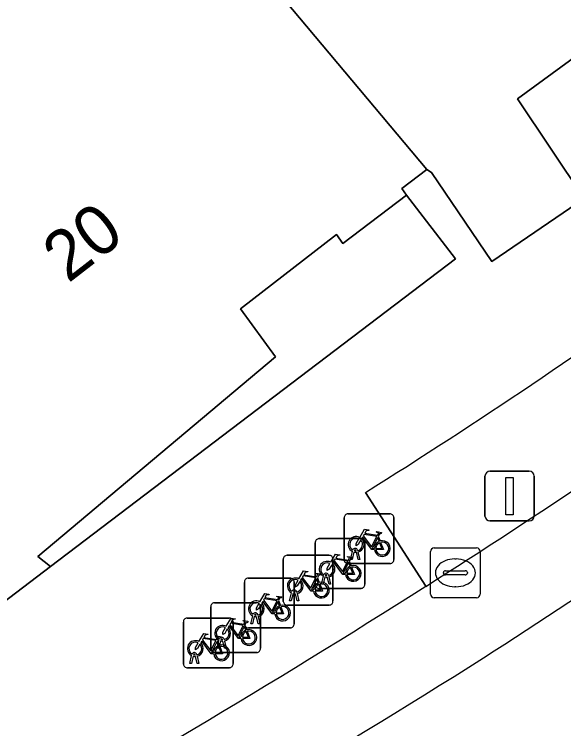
# Model space of a CAD drawing. Extents: x 160663 to 161506, y 382245 to 383291.
# Drawn here: x 161250.28 to 161261.34, y 383013.07 to 383027.43 of the extents above; entities that cross this region are included whole.
import ezdxf

# ---------------------------------------------------------------- set-up
doc = ezdxf.new("R2010")
doc.units = 0
for name, color, linetype in [('IMGEO_Fietsenrek', 7, 'Continuous'), ('IMGEO_Groenvoorziening', 7, 'Continuous'), ('IMGEO_Kolk', 7, 'Continuous'), ('IMGEO_Lichtmast', 7, 'Continuous'), ('IMGEO_Pand', 7, 'Continuous'), ('IMGEO_Pand_nummerreeks', 7, 'Continuous'), ('IMGEO_Pand_overbouw', 7, 'Continuous'), ('IMGEO_Rijbaan_lokaal_gesloten', 7, 'Continuous'), ('IMGEO_Voetpad_open', 7, 'Continuous')]:
    doc.layers.add(name, color=color, linetype=linetype)

msp = doc.modelspace()

# ---------------------------------------------------------------- linework, layer by layer
at = {"layer": 'IMGEO_Fietsenrek'}
for p, q in [((161256.993, 383017.388), (161257.834, 383017.388)), ((161257.834, 383017.388), (161256.993, 383017.388)), ((161256.918, 383016.463), (161256.918, 383017.304)), ((161256.918, 383017.304), (161256.918, 383016.463)), ((161257.918, 383017.313), (161257.918, 383016.472)), ((161257.918, 383016.472), (161257.918, 383017.313)), ((161256.409, 383016.889), (161257.25, 383016.889)), ((161257.25, 383016.889), (161256.409, 383016.889)), ((161257.334, 383016.814), (161257.334, 383015.973)), ((161257.334, 383015.973), (161257.334, 383016.814)), ((161257.605, 383016.937), (161257.641, 383016.842)), ((161256.334, 383015.964), (161256.334, 383016.805)), ((161256.334, 383016.805), (161256.334, 383015.964)), ((161255.768, 383016.554), (161256.609, 383016.554)), ((161256.609, 383016.554), (161255.768, 383016.554)), ((161257.045, 383016.472), (161257.084, 383016.632)), ((161257.114, 383016.62), (161257.079, 383016.472)), ((161257.156, 383016.644), (161257.155, 383016.648)), ((161257.197, 383016.472), (161257.163, 383016.614)), ((161257.187, 383016.655), (161257.188, 383016.648)), ((161257.195, 383016.618), (161257.23, 383016.472)), ((161255.693, 383015.629), (161255.693, 383016.47)), ((161255.693, 383016.47), (161255.693, 383015.629)), ((161256.693, 383016.479), (161256.693, 383015.638)), ((161256.693, 383015.638), (161256.693, 383016.479)), ((161257.843, 383016.388), (161257.002, 383016.388)), ((161257.002, 383016.388), (161257.843, 383016.388)), ((161257.021, 383016.438), (161257.057, 383016.343)), ((161257.079, 383016.472), (161257.045, 383016.472)), ((161257.23, 383016.472), (161257.197, 383016.472)), ((161254.986, 383016.094), (161255.827, 383016.094)), ((161255.827, 383016.094), (161254.986, 383016.094)), ((161256.38, 383016.103), (161256.416, 383016.008)), ((161256.461, 383015.973), (161256.5, 383016.133)), ((161256.53, 383016.121), (161256.495, 383015.973)), ((161256.572, 383016.145), (161256.571, 383016.149)), ((161256.613, 383015.973), (161256.579, 383016.115)), ((161256.603, 383016.156), (161256.604, 383016.149)), ((161256.611, 383016.119), (161256.646, 383015.973)), ((161254.911, 383015.169), (161254.911, 383016.01)), ((161254.911, 383016.01), (161254.911, 383015.169)), ((161255.911, 383016.019), (161255.911, 383015.178)), ((161255.911, 383015.178), (161255.911, 383016.019)), ((161256.495, 383015.973), (161256.461, 383015.973)), ((161256.646, 383015.973), (161256.613, 383015.973)), ((161255.931, 383015.81), (161255.93, 383015.814)), ((161255.962, 383015.821), (161255.963, 383015.814)), ((161257.259, 383015.889), (161256.418, 383015.889)), ((161256.418, 383015.889), (161257.259, 383015.889)), ((161255.82, 383015.638), (161255.859, 383015.798)), ((161255.889, 383015.786), (161255.854, 383015.638)), ((161255.972, 383015.638), (161255.938, 383015.78)), ((161255.97, 383015.784), (161256.005, 383015.638)), ((161254.233, 383014.676), (161254.233, 383015.517)), ((161254.233, 383015.517), (161254.233, 383014.676)), ((161254.308, 383015.601), (161255.149, 383015.601)), ((161255.149, 383015.601), (161254.308, 383015.601)), ((161255.233, 383015.526), (161255.233, 383014.685)), ((161255.233, 383014.685), (161255.233, 383015.526)), ((161255.598, 383015.643), (161255.634, 383015.548)), ((161256.618, 383015.554), (161255.777, 383015.554)), ((161255.777, 383015.554), (161256.618, 383015.554)), ((161255.854, 383015.638), (161255.82, 383015.638)), ((161256.005, 383015.638), (161255.972, 383015.638)), ((161253.758, 383015.294), (161254.599, 383015.294)), ((161254.599, 383015.294), (161253.758, 383015.294)), ((161255.038, 383015.178), (161255.077, 383015.338)), ((161255.107, 383015.326), (161255.072, 383015.178)), ((161255.149, 383015.35), (161255.148, 383015.354)), ((161255.19, 383015.178), (161255.156, 383015.32)), ((161255.18, 383015.361), (161255.181, 383015.354)), ((161255.188, 383015.324), (161255.223, 383015.178)), ((161253.683, 383014.369), (161253.683, 383015.21)), ((161253.683, 383015.21), (161253.683, 383014.369)), ((161254.683, 383015.219), (161254.683, 383014.378)), ((161254.683, 383014.378), (161254.683, 383015.219)), ((161254.92, 383015.15), (161254.956, 383015.055)), ((161255.836, 383015.094), (161254.995, 383015.094)), ((161254.995, 383015.094), (161255.836, 383015.094)), ((161255.072, 383015.178), (161255.038, 383015.178)), ((161255.223, 383015.178), (161255.19, 383015.178)), ((161254.36, 383014.685), (161254.399, 383014.845)), ((161254.37, 383014.843), (161254.406, 383014.748)), ((161254.429, 383014.833), (161254.394, 383014.685)), ((161254.471, 383014.857), (161254.47, 383014.861)), ((161254.512, 383014.685), (161254.478, 383014.827)), ((161254.502, 383014.868), (161254.503, 383014.861)), ((161254.51, 383014.831), (161254.545, 383014.685)), ((161254.394, 383014.685), (161254.36, 383014.685)), ((161254.545, 383014.685), (161254.512, 383014.685)), ((161253.81, 383014.378), (161253.849, 383014.538)), ((161253.879, 383014.526), (161253.844, 383014.378)), ((161253.921, 383014.55), (161253.92, 383014.554)), ((161253.962, 383014.378), (161253.928, 383014.52)), ((161253.952, 383014.561), (161253.953, 383014.554)), ((161253.96, 383014.524), (161253.995, 383014.378)), ((161255.158, 383014.601), (161254.317, 383014.601)), ((161254.317, 383014.601), (161255.158, 383014.601)), ((161253.844, 383014.378), (161253.81, 383014.378)), ((161253.995, 383014.378), (161253.962, 383014.378)), ((161254.608, 383014.294), (161253.767, 383014.294)), ((161253.767, 383014.294), (161254.608, 383014.294))]:
    msp.add_line(p, q, dxfattribs=at)
for points in [[(161257.231, 383016.914), (161257.326, 383017.078), (161257.412, 383017.064), (161257.414, 383017.055), (161257.358, 383017.044), (161257.331, 383016.999), (161257.587, 383016.958)], [(161257.574, 383016.933), (161257.317, 383016.974), (161257.3, 383016.945), (161257.467, 383016.725), (161257.574, 383016.933)], [(161257.587, 383016.958), (161257.612, 383017.007), (161257.606, 383017.011), (161257.583, 383017.015), (161257.571, 383017.022), (161257.57, 383017.025), (161257.572, 383017.03), (161257.667, 383017.015), (161257.669, 383017.005), (161257.659, 383016.992), (161257.647, 383016.986), (161257.633, 383016.992), (161257.605, 383016.937)], [(161257.252, 383016.862), (161257.2, 383016.772), (161257.16, 383016.747), (161257.161, 383016.794), (161257.216, 383016.888)], [(161257.527, 383016.67), (161257.477, 383016.67), (161257.286, 383016.921), (161257.267, 383016.889)], [(161257.622, 383016.835), (161257.592, 383016.912), (161257.483, 383016.694), (161257.526, 383016.694)], [(161257.556, 383016.694), (161257.676, 383016.693), (161257.632, 383016.807)], [(161257.652, 383016.814), (161257.707, 383016.669), (161257.557, 383016.669)], [(161256.647, 383016.415), (161256.742, 383016.579), (161256.828, 383016.565), (161256.83, 383016.556), (161256.774, 383016.545), (161256.747, 383016.5), (161257.003, 383016.459)], [(161257.003, 383016.459), (161257.028, 383016.508), (161257.022, 383016.512), (161256.999, 383016.516), (161256.987, 383016.523), (161256.986, 383016.526), (161256.988, 383016.531), (161257.083, 383016.516), (161257.085, 383016.506), (161257.075, 383016.493), (161257.063, 383016.487), (161257.049, 383016.493), (161257.021, 383016.438)], [(161256.668, 383016.363), (161256.616, 383016.273), (161256.576, 383016.248), (161256.577, 383016.295), (161256.632, 383016.389)], [(161256.943, 383016.171), (161256.893, 383016.171), (161256.702, 383016.422), (161256.683, 383016.39)], [(161256.99, 383016.434), (161256.733, 383016.475), (161256.716, 383016.446), (161256.883, 383016.226), (161256.99, 383016.434)], [(161257.038, 383016.336), (161257.008, 383016.413), (161256.899, 383016.195), (161256.942, 383016.195)], [(161256.006, 383016.08), (161256.101, 383016.244), (161256.187, 383016.23), (161256.189, 383016.221), (161256.133, 383016.21), (161256.106, 383016.165), (161256.362, 383016.124)], [(161256.972, 383016.195), (161257.092, 383016.194), (161257.048, 383016.308)], [(161257.068, 383016.315), (161257.123, 383016.17), (161256.973, 383016.17)], [(161256.302, 383015.836), (161256.252, 383015.836), (161256.061, 383016.087), (161256.042, 383016.055)], [(161256.349, 383016.099), (161256.092, 383016.14), (161256.075, 383016.111), (161256.242, 383015.891), (161256.349, 383016.099)], [(161256.362, 383016.124), (161256.387, 383016.173), (161256.381, 383016.177), (161256.358, 383016.181), (161256.346, 383016.188), (161256.345, 383016.191), (161256.347, 383016.196), (161256.442, 383016.181), (161256.444, 383016.171), (161256.434, 383016.158), (161256.422, 383016.152), (161256.408, 383016.158), (161256.38, 383016.103)], [(161256.027, 383016.028), (161255.975, 383015.938), (161255.935, 383015.913), (161255.936, 383015.96), (161255.991, 383016.054)], [(161256.397, 383016.001), (161256.367, 383016.078), (161256.258, 383015.86), (161256.301, 383015.86)], [(161256.331, 383015.86), (161256.451, 383015.859), (161256.407, 383015.973)], [(161256.427, 383015.98), (161256.482, 383015.835), (161256.332, 383015.835)], [(161255.224, 383015.62), (161255.319, 383015.784), (161255.405, 383015.77), (161255.407, 383015.761), (161255.351, 383015.75), (161255.324, 383015.705), (161255.58, 383015.664)], [(161255.567, 383015.639), (161255.31, 383015.68), (161255.293, 383015.651), (161255.46, 383015.431), (161255.567, 383015.639)], [(161255.58, 383015.664), (161255.605, 383015.713), (161255.599, 383015.717), (161255.576, 383015.721), (161255.564, 383015.728), (161255.563, 383015.731), (161255.565, 383015.736), (161255.66, 383015.721), (161255.662, 383015.711), (161255.652, 383015.698), (161255.64, 383015.692), (161255.626, 383015.698), (161255.598, 383015.643)], [(161255.245, 383015.568), (161255.193, 383015.478), (161255.153, 383015.453), (161255.154, 383015.5), (161255.209, 383015.594)], [(161255.52, 383015.376), (161255.47, 383015.376), (161255.279, 383015.627), (161255.26, 383015.595)], [(161255.615, 383015.541), (161255.585, 383015.618), (161255.476, 383015.4), (161255.519, 383015.4)], [(161255.549, 383015.4), (161255.669, 383015.399), (161255.625, 383015.513)], [(161255.645, 383015.52), (161255.7, 383015.375), (161255.55, 383015.375)], [(161254.546, 383015.127), (161254.641, 383015.291), (161254.727, 383015.277), (161254.729, 383015.268), (161254.673, 383015.257), (161254.646, 383015.212), (161254.902, 383015.171)], [(161254.902, 383015.171), (161254.927, 383015.22), (161254.921, 383015.224), (161254.898, 383015.228), (161254.886, 383015.235), (161254.885, 383015.238), (161254.887, 383015.243), (161254.982, 383015.228), (161254.984, 383015.218), (161254.974, 383015.205), (161254.962, 383015.199), (161254.948, 383015.205), (161254.92, 383015.15)], [(161254.567, 383015.075), (161254.515, 383014.985), (161254.475, 383014.96), (161254.476, 383015.007), (161254.531, 383015.101)], [(161254.842, 383014.883), (161254.792, 383014.883), (161254.601, 383015.134), (161254.582, 383015.102)], [(161254.889, 383015.146), (161254.632, 383015.187), (161254.615, 383015.158), (161254.782, 383014.938), (161254.889, 383015.146)], [(161254.937, 383015.048), (161254.907, 383015.125), (161254.798, 383014.907), (161254.841, 383014.907)], [(161253.996, 383014.82), (161254.091, 383014.984), (161254.177, 383014.97), (161254.179, 383014.961), (161254.123, 383014.95), (161254.096, 383014.905), (161254.352, 383014.864)], [(161254.871, 383014.907), (161254.991, 383014.906), (161254.947, 383015.02)], [(161254.967, 383015.027), (161255.022, 383014.882), (161254.872, 383014.882)], [(161254.292, 383014.576), (161254.242, 383014.576), (161254.051, 383014.827), (161254.032, 383014.795)], [(161254.339, 383014.839), (161254.082, 383014.88), (161254.065, 383014.851), (161254.232, 383014.631), (161254.339, 383014.839)], [(161254.387, 383014.741), (161254.357, 383014.818), (161254.248, 383014.6), (161254.291, 383014.6)], [(161254.352, 383014.864), (161254.377, 383014.913), (161254.371, 383014.917), (161254.348, 383014.921), (161254.336, 383014.928), (161254.335, 383014.931), (161254.337, 383014.936), (161254.432, 383014.921), (161254.434, 383014.911), (161254.424, 383014.898), (161254.412, 383014.892), (161254.398, 383014.898), (161254.37, 383014.843)], [(161254.017, 383014.768), (161253.965, 383014.678), (161253.925, 383014.653), (161253.926, 383014.7), (161253.981, 383014.794)], [(161254.321, 383014.6), (161254.441, 383014.599), (161254.397, 383014.713)], [(161254.417, 383014.72), (161254.472, 383014.575), (161254.322, 383014.575)]]:
    msp.add_lwpolyline(points, dxfattribs=at)
for centre, radius, start, end in [((161256.996, 383017.31), 0.0779, 92.4484, 184.2845), ((161256.996, 383017.31), 0.0779, 92.4484, 184.2845), ((161257.84, 383017.31), 0.0779, 2.4484, 94.2845), ((161257.84, 383017.31), 0.0779, 2.4484, 94.2845), ((161256.412, 383016.811), 0.0779, 92.4484, 184.2845), ((161256.412, 383016.811), 0.0779, 92.4484, 184.2845), ((161257.158, 383016.773), 0.159, 62.6766, 242.1369), ((161257.158, 383016.773), 0.129, 63.3192, 238.903), ((161257.158, 383016.773), 0.129, 283.6043, 43.4302), ((161257.158, 383016.773), 0.159, 283.5766, 46.6042), ((161257.256, 383016.811), 0.0779, 2.4484, 94.2845), ((161257.256, 383016.811), 0.0779, 2.4484, 94.2845), ((161257.685, 383016.689), 0.159, 113.3408, 178.3217), ((161257.685, 383016.689), 0.159, 187.0065, 105.7708), ((161257.685, 383016.689), 0.129, 113.923, 177.9556), ((161257.685, 383016.689), 0.129, 188.6715, 104.5883), ((161257.138, 383016.644), 0.0499, 12.8025, 158.6934), ((161257.138, 383016.644), 0.0174, 12.8025, 163.4502), ((161255.771, 383016.476), 0.0779, 92.4484, 184.2845), ((161255.771, 383016.476), 0.0779, 92.4484, 184.2845), ((161256.615, 383016.476), 0.0779, 2.4484, 94.2845), ((161256.615, 383016.476), 0.0779, 2.4484, 94.2845), ((161257.158, 383016.773), 0.159, 253.9967, 271.7867), ((161257.158, 383016.773), 0.129, 253.415, 269.0204), ((161256.574, 383016.274), 0.159, 62.6766, 242.1369), ((161256.574, 383016.274), 0.129, 63.3192, 238.903), ((161256.574, 383016.274), 0.159, 283.5766, 46.6042), ((161256.996, 383016.466), 0.0779, 182.4484, 274.2845), ((161256.996, 383016.466), 0.0779, 182.4484, 274.2845), ((161257.84, 383016.466), 0.0779, 272.4484, 4.2845), ((161257.84, 383016.466), 0.0779, 272.4484, 4.2845), ((161256.574, 383016.274), 0.129, 283.6043, 43.4302), ((161257.101, 383016.19), 0.159, 113.3408, 178.3217), ((161257.101, 383016.19), 0.159, 187.0065, 105.7708), ((161257.101, 383016.19), 0.129, 113.923, 177.9556), ((161257.101, 383016.19), 0.129, 188.6715, 104.5883), ((161254.989, 383016.016), 0.0779, 92.4484, 184.2845), ((161254.989, 383016.016), 0.0779, 92.4484, 184.2845), ((161255.933, 383015.939), 0.159, 62.6766, 242.1369), ((161255.833, 383016.016), 0.0779, 2.4484, 94.2845), ((161255.833, 383016.016), 0.0779, 2.4484, 94.2845), ((161256.554, 383016.145), 0.0499, 12.8025, 158.6934), ((161256.574, 383016.274), 0.159, 253.9967, 271.7867), ((161256.554, 383016.145), 0.0174, 12.8025, 163.4502), ((161256.574, 383016.274), 0.129, 253.415, 269.0204), ((161255.933, 383015.939), 0.129, 63.3192, 238.903), ((161255.933, 383015.939), 0.129, 283.6043, 43.4302), ((161255.933, 383015.939), 0.159, 283.5766, 46.6042), ((161256.46, 383015.855), 0.159, 113.3408, 178.3217), ((161256.46, 383015.855), 0.159, 187.0065, 105.7708), ((161256.46, 383015.855), 0.129, 113.923, 177.9556), ((161256.46, 383015.855), 0.129, 188.6715, 104.5883), ((161256.412, 383015.967), 0.0779, 182.4484, 274.2845), ((161256.412, 383015.967), 0.0779, 182.4484, 274.2845), ((161257.256, 383015.967), 0.0779, 272.4484, 4.2845), ((161257.256, 383015.967), 0.0779, 272.4484, 4.2845), ((161255.913, 383015.81), 0.0499, 12.8025, 158.6934), ((161255.913, 383015.81), 0.0174, 12.8025, 163.4502), ((161255.933, 383015.939), 0.129, 253.415, 269.0204), ((161255.933, 383015.939), 0.159, 253.9967, 271.7867), ((161254.311, 383015.523), 0.0779, 92.4484, 184.2845), ((161254.311, 383015.523), 0.0779, 92.4484, 184.2845), ((161255.151, 383015.479), 0.159, 62.6766, 242.1369), ((161255.151, 383015.479), 0.129, 63.3192, 238.903), ((161255.155, 383015.523), 0.0779, 2.4484, 94.2845), ((161255.155, 383015.523), 0.0779, 2.4484, 94.2845), ((161255.151, 383015.479), 0.129, 283.6043, 43.4302), ((161255.151, 383015.479), 0.159, 283.5766, 46.6042), ((161255.678, 383015.395), 0.159, 113.3408, 178.3217), ((161255.678, 383015.395), 0.159, 187.0065, 105.7708), ((161255.678, 383015.395), 0.129, 113.923, 177.9556), ((161255.678, 383015.395), 0.129, 188.6715, 104.5883), ((161255.771, 383015.632), 0.0779, 182.4484, 274.2845), ((161255.771, 383015.632), 0.0779, 182.4484, 274.2845), ((161256.615, 383015.632), 0.0779, 272.4484, 4.2845), ((161256.615, 383015.632), 0.0779, 272.4484, 4.2845), ((161255.131, 383015.35), 0.0499, 12.8025, 158.6934), ((161253.761, 383015.216), 0.0779, 92.4484, 184.2845), ((161253.761, 383015.216), 0.0779, 92.4484, 184.2845), ((161254.605, 383015.216), 0.0779, 2.4484, 94.2845), ((161254.605, 383015.216), 0.0779, 2.4484, 94.2845), ((161255.151, 383015.479), 0.159, 253.9967, 271.7867), ((161255.131, 383015.35), 0.0174, 12.8025, 163.4502), ((161255.151, 383015.479), 0.129, 253.415, 269.0204), ((161254.473, 383014.986), 0.159, 62.6766, 242.1369), ((161254.473, 383014.986), 0.129, 63.3192, 238.903), ((161254.473, 383014.986), 0.159, 283.5766, 46.6042), ((161254.989, 383015.172), 0.0779, 182.4484, 274.2845), ((161254.989, 383015.172), 0.0779, 182.4484, 274.2845), ((161255.833, 383015.172), 0.0779, 272.4484, 4.2845), ((161255.833, 383015.172), 0.0779, 272.4484, 4.2845), ((161254.473, 383014.986), 0.129, 283.6043, 43.4302), ((161255, 383014.902), 0.159, 113.3408, 178.3217), ((161255, 383014.902), 0.159, 187.0065, 105.7708), ((161255, 383014.902), 0.129, 113.923, 177.9556), ((161255, 383014.902), 0.129, 188.6715, 104.5883), ((161253.923, 383014.679), 0.159, 62.6766, 242.1369), ((161253.923, 383014.679), 0.129, 63.3192, 238.903), ((161254.453, 383014.857), 0.0499, 12.8025, 158.6934), ((161254.473, 383014.986), 0.159, 253.9967, 271.7867), ((161254.453, 383014.857), 0.0174, 12.8025, 163.4502), ((161254.473, 383014.986), 0.129, 253.415, 269.0204), ((161253.923, 383014.679), 0.129, 283.6043, 43.4302), ((161253.923, 383014.679), 0.159, 283.5766, 46.6042), ((161254.311, 383014.679), 0.0779, 182.4484, 274.2845), ((161254.311, 383014.679), 0.0779, 182.4484, 274.2845), ((161254.45, 383014.595), 0.159, 113.3408, 178.3217), ((161254.45, 383014.595), 0.159, 187.0065, 105.7708), ((161254.45, 383014.595), 0.129, 113.923, 177.9556), ((161254.45, 383014.595), 0.129, 188.6715, 104.5883), ((161255.155, 383014.679), 0.0779, 272.4484, 4.2845), ((161255.155, 383014.679), 0.0779, 272.4484, 4.2845), ((161253.903, 383014.55), 0.0499, 12.8025, 158.6934), ((161253.923, 383014.679), 0.159, 253.9967, 271.7867), ((161253.903, 383014.55), 0.0174, 12.8025, 163.4502), ((161253.923, 383014.679), 0.129, 253.415, 269.0204), ((161253.761, 383014.372), 0.0779, 182.4484, 274.2845), ((161253.761, 383014.372), 0.0779, 182.4484, 274.2845), ((161254.605, 383014.372), 0.0779, 272.4484, 4.2845), ((161254.605, 383014.372), 0.0779, 272.4484, 4.2845)]:
    msp.add_arc(centre, radius, start, end, dxfattribs=at)
at = {"layer": 'IMGEO_Groenvoorziening'}
msp.add_lwpolyline([(161257.345, 383017.816), (161258.558, 383015.931)], dxfattribs=at)
for centre, radius, start, end in [((161193.391, 383120.06), 120.598, 302.02622, 309.60798), ((161187.507, 383128.289), 132.939, 302.30769, 309.29241)]:
    msp.add_arc(centre, radius, start, end, dxfattribs=at)
at = {"layer": 'IMGEO_Kolk'}
for p, q in [((161258.73, 383016.702), (161259.582, 383016.702)), ((161258.655, 383015.776), (161258.655, 383016.628)), ((161259.656, 383016.628), (161259.656, 383015.776)), ((161259.143, 383016.482), (161259.168, 383016.482)), ((161258.957, 383016.245), (161259.355, 383016.245)), ((161258.914, 383016.196), (161258.914, 383016.208)), ((161259.352, 383016.159), (161258.954, 383016.159)), ((161259.398, 383016.208), (161259.398, 383016.196)), ((161259.166, 383015.922), (161259.141, 383015.922)), ((161259.582, 383015.702), (161258.73, 383015.702))]:
    msp.add_line(p, q, dxfattribs=at)
for points in [[(161258.73, 383016.702), (161259.582, 383016.702)], [(161258.655, 383015.776), (161258.655, 383016.628)], [(161259.656, 383016.628), (161259.656, 383015.776)], [(161259.582, 383015.702), (161258.73, 383015.702)]]:
    msp.add_lwpolyline(points, dxfattribs=at)
for centre, radius, start, end in [((161258.732, 383016.626), 0.0765, 91.552, 178.448), ((161258.732, 383016.626), 0.0765, 91.552, 178.448), ((161259.58, 383016.626), 0.0765, 1.552, 88.448), ((161259.58, 383016.626), 0.0765, 1.552, 88.448), ((161258.954, 383016.205), 0.0403, 85.8775, 175.7526), ((161259.359, 383016.207), 0.0386, 1.7309, 96.639), ((161258.951, 383016.195), 0.0366, 178.938, 274.7102), ((161259.355, 383016.202), 0.043, 264.8664, 352.4533), ((161258.732, 383015.778), 0.0765, 181.552, 268.448), ((161258.732, 383015.778), 0.0765, 181.552, 268.448), ((161259.58, 383015.778), 0.0765, 271.552, 358.448), ((161259.58, 383015.778), 0.0765, 271.552, 358.448)]:
    msp.add_arc(centre, radius, start, end, dxfattribs=at)
for centre, major_axis, ratio, start_param, end_param in [((161259.142, 383016.202), (-0.387, 0.002), 0.722429, 4.712389, 7.853982), ((161259.167, 383016.202), (-0.39, 0.002), 0.717154, 1.570796, 4.712389)]:
    msp.add_ellipse(centre, major_axis=major_axis, ratio=ratio, start_param=start_param, end_param=end_param, dxfattribs=at)
at = {"layer": 'IMGEO_Lichtmast'}
for p, q in [((161259.851, 383018.244), (161260.641, 383018.244)), ((161260.641, 383018.244), (161259.851, 383018.244)), ((161259.751, 383017.344), (161259.751, 383018.144)), ((161259.751, 383018.144), (161259.751, 383017.344)), ((161260.741, 383018.144), (161260.741, 383017.344)), ((161260.741, 383017.344), (161260.741, 383018.144)), ((161260.641, 383017.244), (161259.851, 383017.244)), ((161259.851, 383017.244), (161260.641, 383017.244))]:
    msp.add_line(p, q, dxfattribs=at)
msp.add_lwpolyline([(161260.171, 383018.119), (161260.321, 383018.119), (161260.321, 383017.369), (161260.171, 383017.369), (161260.171, 383018.119)], dxfattribs=at)
for centre, start, end in [((161259.851, 383018.144), 90, 180), ((161259.851, 383018.144), 90, 180), ((161260.641, 383018.144), 0, 90), ((161260.641, 383018.144), 360, 90), ((161259.851, 383017.344), 180, 270), ((161259.851, 383017.344), 180, 270), ((161260.641, 383017.344), 270, 0), ((161260.641, 383017.344), 270, 0)]:
    msp.add_arc(centre, 0.1, start, end, dxfattribs=at)
at = {"layer": 'IMGEO_Pand'}
for points in [[(161265.799, 383028.598), (161255.983, 383040.202), (161249.693, 383034.881), (161258.579, 383024.306), (161258.675, 383024.248), (161259.891, 383022.462), (161261.746, 383023.723), (161260.408, 383025.73), (161261.971, 383026.873), (161262.835, 383025.863), (161264.065, 383026.887), (161263.938, 383027.056)], [(161249.693, 383034.881), (161247.016, 383038.381), (161238.697, 383032.019), (161239.703, 383030.685), (161238.985, 383030.145), (161242.431, 383025.603), (161248.411, 383016.838), (161248.929, 383016.376), (161249.67, 383016.167), (161250.049, 383015.596), (161251.012, 383016.327), (161250.757, 383016.531), (161255.538, 383020.54), (161254.833, 383021.508), (161256.763, 383023.001), (161256.893, 383022.822), (161258.172, 383023.791), (161258.078, 383023.927), (161258.579, 383024.306)]]:
    msp.add_lwpolyline(points, close=True, dxfattribs=at)
at = {"layer": 'IMGEO_Pand_overbouw'}
msp.add_lwpolyline([(161251.012, 383016.327), (161259.155, 383022.512), (161258.172, 383023.791), (161256.893, 383022.822), (161256.763, 383023.001), (161254.833, 383021.508), (161255.538, 383020.54), (161250.757, 383016.531)], close=True, dxfattribs=at)
at = {"layer": 'IMGEO_Rijbaan_lokaal_gesloten'}
for centre, radius, start, end in [((161187.507, 383128.289), 132.939, 302.30769, 309.29241), ((161177.521, 383142.325), 151.98, 302.74235, 308.9254), ((161177.521, 383142.325), 151.98, 302.74235, 308.9254), ((161159.359, 383172.443), 185.301, 295.57682, 302.36707), ((161147.996, 383191.976), 209.72, 296.07256, 302.19031), ((161147.996, 383191.976), 209.72, 296.07256, 302.19031)]:
    msp.add_arc(centre, radius, start, end, dxfattribs=at)
at = {"layer": 'IMGEO_Voetpad_open'}
for points in [[(161282.99, 383041.002), (161277.874, 383036.582), (161274.702, 383033.841), (161274.067, 383033.293), (161273.655, 383033.782), (161272.084, 383032.571), (161272.463, 383032.1), (161263.769, 383024.773), (161262.835, 383025.863), (161261.971, 383026.873), (161260.408, 383025.73), (161261.746, 383023.723), (161259.891, 383022.462), (161258.675, 383024.248), (161258.579, 383024.306), (161258.078, 383023.927), (161258.172, 383023.791), (161259.155, 383022.512), (161251.012, 383016.327), (161250.049, 383015.596), (161247.482, 383014.311), (161244.563, 383012.322)], [(161258.558, 383015.931), (161257.345, 383017.816)]]:
    msp.add_lwpolyline(points, dxfattribs=at)
msp.add_lwpolyline([(161259.155, 383022.512), (161258.172, 383023.791), (161256.893, 383022.822), (161256.763, 383023.001), (161254.833, 383021.508), (161255.538, 383020.54), (161250.757, 383016.531), (161251.012, 383016.327)], close=True, dxfattribs=at)
for centre, radius, start, end in [((161193.391, 383120.06), 120.598, 302.02622, 309.60798), ((161159.359, 383172.443), 185.301, 295.57682, 302.36707)]:
    msp.add_arc(centre, radius, start, end, dxfattribs=at)

# ---------------------------------------------------------------- texts
at = {"layer": 'IMGEO_Pand_nummerreeks'}
msp.add_text('20', height=1, rotation=37.7246, dxfattribs=at).set_placement((161251.364, 383022.011))

doc.saveas('drawing.dxf')
